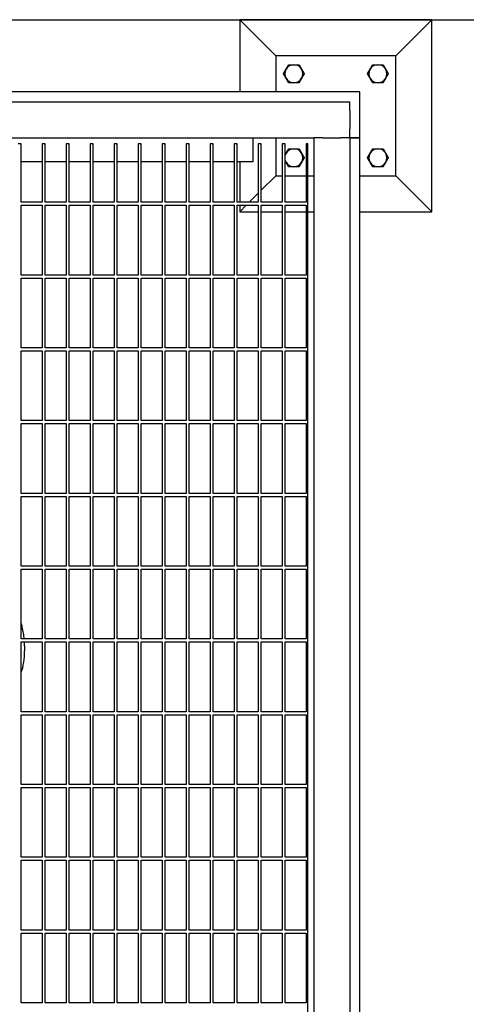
# Model space of a CAD drawing. Header units: inches. Extents: x 36 to 1719, y -84 to 1122.
# Tile 556 of 558: x 1078 to 1097, y 857 to 898. Entities that reach past the tile are written whole.
import ezdxf

# ---------------------------------------------------------------- set-up
doc = ezdxf.new("R2010")
doc.units = ezdxf.units.IN
doc.header["$LTSCALE"] = 48
doc.header["$MEASUREMENT"] = 0
doc.layers.add('Dimension (ANSI)', color=7, linetype='Continuous', lineweight=25)
doc.layers.add('Visible (ANSI)', color=7, linetype='Continuous', lineweight=30)
doc.styles.add('Note Text (ANSI)', font='tahoma.ttf')
doc.dimstyles.new('Architectural (ANSI)', dxfattribs={"dimscale": 48, "dimtxt": 0.125, "dimasz": 0.098425, "dimexe": 0.125, "dimexo": 0.0625, "dimgap": 0.031496, "dimtad": 0, "dimtih": 1, "dimtoh": 1, "dimdec": 4, "dimrnd": 1e-08, "dimzin": 3, "dimdsep": 46, "dimlunit": 4, "dimtxsty": 'Note Text (ANSI)', "dimcen": 0.09, "dimdle": 0.393701, "dimclrd": 256, "dimclre": 256, "dimclrt": 256, "dimadec": 0, "dimazin": 3, "dimtfac": 0.96, "dimtofl": 0, "dimtmove": 0, "dimatfit": 3, "dimfxl": 1, "dimfrac": 2, "dimtolj": 1, "dimtzin": 12, "dimlwd": -1, "dimlwe": -1, "dimarcsym": 0})

# ---------------------------------------------------------------- blocks, each defined once
blk = doc.blocks.new('*D17')
at = {"layer": 'Defpoints', "color": 0, "transparency": 16777216}
for p in [(1046.918, 898.491), (1046.918, 757.491), (1135.12, 757.491)]:
    blk.add_point(p, dxfattribs=at)
at = {"layer": 'Dimension (ANSI)', "transparency": 16777216}
for p, q in [((1049.918, 898.491), (1141.12, 898.491)), ((1135.12, 893.767), (1135.12, 837.122)), ((1135.12, 762.216), (1135.12, 827.861)), ((1049.918, 757.491), (1141.12, 757.491))]:
    blk.add_line(p, q, dxfattribs=at)
for points in [[(1134.332, 893.767), (1135.907, 893.767), (1135.12, 898.491)], [(1134.332, 762.216), (1135.907, 762.216), (1135.12, 757.491)]]:
    blk.add_solid(points, dxfattribs=at)
at = {"layer": 'Dimension (ANSI)', "transparency": 16777216, "insert": (1125.021, 835.61), "char_height": 6, "attachment_point": 1, "style": 'Note Text (ANSI)'}
blk.add_mtext('\\A1;11\'-9"', dxfattribs=at)

msp = doc.modelspace()

# ---------------------------------------------------------------- linework, layer by layer
at = {"layer": 'Visible (ANSI)'}
for p, q in [((1095.16768, 898.4914), (1087.16768, 898.4914)), ((1088.66768, 896.9914), (1087.16768, 898.4914)), ((1087.16768, 898.4914), (1087.16768, 895.4914)), ((1093.66768, 896.9914), (1095.16768, 898.4914)), ((1095.16768, 890.4914), (1095.16768, 898.4914)), ((1088.66768, 896.9914), (1088.66768, 895.4914)), ((1093.66768, 896.9914), (1088.66768, 896.9914)), ((1093.66768, 891.9914), (1093.66768, 896.9914)), ((1092.16768, 895.4914), (1063.77153, 895.4914)), ((1092.16768, 893.5714), (1092.16768, 895.4914)), ((1052.24768, 895.0714), (1091.74768, 895.0714)), ((1091.74768, 894.6964), (1091.74768, 895.0714)), ((1091.74768, 894.6964), (1091.74768, 893.9464)), ((1091.74768, 893.5714), (1091.74768, 893.9464)), ((1052.92126, 893.5714), (1090.24768, 893.5714)), ((1078.06018, 893.3214), (1077.93518, 893.3214)), ((1078.06018, 890.8839), (1078.06018, 893.3214)), ((1079.06018, 893.3214), (1078.93518, 893.3214)), ((1078.93518, 893.3214), (1078.93518, 890.8839)), ((1079.06018, 890.8839), (1079.06018, 893.3214)), ((1080.06018, 893.3214), (1079.93518, 893.3214)), ((1079.93518, 893.3214), (1079.93518, 890.8839)), ((1080.06018, 890.8839), (1080.06018, 893.3214)), ((1081.06018, 893.3214), (1080.93518, 893.3214)), ((1080.93518, 893.3214), (1080.93518, 890.8839)), ((1081.06018, 890.8839), (1081.06018, 893.3214)), ((1082.06018, 893.3214), (1081.93518, 893.3214)), ((1081.93518, 893.3214), (1081.93518, 890.8839)), ((1082.06018, 890.8839), (1082.06018, 893.3214)), ((1083.06018, 893.3214), (1082.93518, 893.3214)), ((1082.93518, 893.3214), (1082.93518, 890.8839)), ((1083.06018, 890.8839), (1083.06018, 893.3214)), ((1084.06018, 893.3214), (1083.93518, 893.3214)), ((1083.93518, 893.3214), (1083.93518, 890.8839)), ((1084.06018, 890.8839), (1084.06018, 893.3214)), ((1085.06018, 893.3214), (1084.93518, 893.3214)), ((1084.93518, 893.3214), (1084.93518, 890.8839)), ((1085.06018, 890.8839), (1085.06018, 893.3214)), ((1086.06018, 893.3214), (1085.93518, 893.3214)), ((1085.93518, 893.3214), (1085.93518, 890.8839)), ((1086.06018, 890.8839), (1086.06018, 893.3214)), ((1087.06018, 893.3214), (1086.93518, 893.3214)), ((1086.93518, 893.3214), (1086.93518, 890.8839)), ((1087.06018, 890.8839), (1087.06018, 893.3214)), ((1087.70768, 893.5714), (1087.70768, 892.5714)), ((1088.06018, 893.3214), (1087.93518, 893.3214)), ((1087.93518, 893.3214), (1087.93518, 890.8839)), ((1088.06018, 890.8839), (1088.06018, 893.3214)), ((1088.66768, 893.5714), (1088.66768, 891.9914)), ((1089.06018, 893.3214), (1088.93518, 893.3214)), ((1088.93518, 893.3214), (1088.93518, 890.8839)), ((1089.06018, 890.8839), (1089.06018, 893.3214)), ((1089.99768, 893.3214), (1089.93518, 893.3214)), ((1089.93518, 893.3214), (1089.93518, 890.8839)), ((1089.99768, 827.96116), (1089.99768, 893.3214)), ((1090.24768, 893.5714), (1090.24768, 826.5714)), ((1090.62268, 893.5714), (1090.24768, 893.5714)), ((1090.62268, 893.5714), (1091.37268, 893.5714)), ((1091.74768, 893.5714), (1091.37268, 893.5714)), ((1092.16768, 893.5714), (1091.74768, 893.5714)), ((1091.74768, 893.5714), (1092.16768, 893.5714)), ((1091.74768, 893.5714), (1091.74768, 827.3214)), ((1092.16768, 827.3214), (1092.16768, 893.5714)), ((1078.93518, 892.5714), (1078.06018, 892.5714)), ((1079.93518, 892.5714), (1079.06018, 892.5714)), ((1080.93518, 892.5714), (1080.06018, 892.5714)), ((1081.93518, 892.5714), (1081.06018, 892.5714)), ((1082.93518, 892.5714), (1082.06018, 892.5714)), ((1083.93518, 892.5714), (1083.06018, 892.5714)), ((1084.93518, 892.5714), (1084.06018, 892.5714)), ((1085.93518, 892.5714), (1085.06018, 892.5714)), ((1086.93518, 892.5714), (1086.06018, 892.5714)), ((1087.70768, 892.5714), (1087.06018, 892.5714)), ((1087.16768, 892.5714), (1087.16768, 890.8839)), ((1088.66768, 891.9914), (1088.06018, 891.3839)), ((1088.66768, 891.9914), (1088.93518, 891.9914)), ((1089.06018, 891.9914), (1089.93518, 891.9914)), ((1089.99768, 891.9914), (1090.24768, 891.9914)), ((1092.16768, 891.9914), (1093.66768, 891.9914)), ((1093.66768, 891.9914), (1095.16768, 890.4914)), ((1087.93518, 891.2589), (1087.56018, 890.8839)), ((1078.93518, 890.8839), (1078.06018, 890.8839)), ((1079.93518, 890.8839), (1079.06018, 890.8839)), ((1080.93518, 890.8839), (1080.06018, 890.8839)), ((1081.93518, 890.8839), (1081.06018, 890.8839)), ((1082.93518, 890.8839), (1082.06018, 890.8839)), ((1083.93518, 890.8839), (1083.06018, 890.8839)), ((1084.93518, 890.8839), (1084.06018, 890.8839)), ((1085.93518, 890.8839), (1085.06018, 890.8839)), ((1086.93518, 890.8839), (1086.06018, 890.8839)), ((1087.93518, 890.8839), (1087.06018, 890.8839)), ((1088.93518, 890.8839), (1088.06018, 890.8839)), ((1089.93518, 890.8839), (1089.06018, 890.8839)), ((1078.06018, 887.85265), (1078.06018, 890.7589)), ((1078.06018, 890.7589), (1078.93518, 890.7589)), ((1078.93518, 890.7589), (1078.93518, 887.85265)), ((1079.06018, 887.85265), (1079.06018, 890.7589)), ((1079.06018, 890.7589), (1079.93518, 890.7589)), ((1079.93518, 890.7589), (1079.93518, 887.85265)), ((1080.06018, 887.85265), (1080.06018, 890.7589)), ((1080.06018, 890.7589), (1080.93518, 890.7589)), ((1080.93518, 890.7589), (1080.93518, 887.85265)), ((1081.06018, 887.85265), (1081.06018, 890.7589)), ((1081.06018, 890.7589), (1081.93518, 890.7589)), ((1081.93518, 890.7589), (1081.93518, 887.85265)), ((1082.06018, 887.85265), (1082.06018, 890.7589)), ((1082.06018, 890.7589), (1082.93518, 890.7589)), ((1082.93518, 890.7589), (1082.93518, 887.85265)), ((1083.06018, 887.85265), (1083.06018, 890.7589)), ((1083.06018, 890.7589), (1083.93518, 890.7589)), ((1083.93518, 890.7589), (1083.93518, 887.85265)), ((1084.06018, 887.85265), (1084.06018, 890.7589)), ((1084.06018, 890.7589), (1084.93518, 890.7589)), ((1084.93518, 890.7589), (1084.93518, 887.85265)), ((1085.06018, 887.85265), (1085.06018, 890.7589)), ((1085.06018, 890.7589), (1085.93518, 890.7589)), ((1085.93518, 890.7589), (1085.93518, 887.85265)), ((1086.06018, 887.85265), (1086.06018, 890.7589)), ((1086.06018, 890.7589), (1086.93518, 890.7589)), ((1086.93518, 890.7589), (1086.93518, 887.85265)), ((1087.06018, 887.85265), (1087.06018, 890.7589)), ((1087.06018, 890.7589), (1087.93518, 890.7589)), ((1087.16768, 890.7589), (1087.16768, 890.4914)), ((1087.43518, 890.7589), (1087.16768, 890.4914)), ((1087.16768, 890.4914), (1087.93518, 890.4914)), ((1087.93518, 890.7589), (1087.93518, 887.85265)), ((1088.06018, 887.85265), (1088.06018, 890.7589)), ((1088.06018, 890.7589), (1088.93518, 890.7589)), ((1088.06018, 890.4914), (1088.93518, 890.4914)), ((1088.93518, 890.7589), (1088.93518, 887.85265)), ((1089.06018, 887.85265), (1089.06018, 890.7589)), ((1089.06018, 890.7589), (1089.93518, 890.7589)), ((1089.06018, 890.4914), (1089.93518, 890.4914)), ((1089.93518, 890.7589), (1089.93518, 887.85265)), ((1089.99768, 890.4914), (1090.24768, 890.4914)), ((1092.16768, 890.4914), (1095.16768, 890.4914)), ((1078.93518, 887.85265), (1078.06018, 887.85265)), ((1078.06018, 884.8214), (1078.06018, 887.72765)), ((1078.06018, 887.72765), (1078.93518, 887.72765)), ((1078.93518, 887.72765), (1078.93518, 884.8214)), ((1079.93518, 887.85265), (1079.06018, 887.85265)), ((1079.06018, 884.8214), (1079.06018, 887.72765)), ((1079.06018, 887.72765), (1079.93518, 887.72765)), ((1079.93518, 887.72765), (1079.93518, 884.8214)), ((1080.93518, 887.85265), (1080.06018, 887.85265)), ((1080.06018, 884.8214), (1080.06018, 887.72765)), ((1080.06018, 887.72765), (1080.93518, 887.72765)), ((1080.93518, 887.72765), (1080.93518, 884.8214)), ((1081.93518, 887.85265), (1081.06018, 887.85265)), ((1081.06018, 884.8214), (1081.06018, 887.72765)), ((1081.06018, 887.72765), (1081.93518, 887.72765)), ((1081.93518, 887.72765), (1081.93518, 884.8214)), ((1082.93518, 887.85265), (1082.06018, 887.85265)), ((1082.06018, 884.8214), (1082.06018, 887.72765)), ((1082.06018, 887.72765), (1082.93518, 887.72765)), ((1082.93518, 887.72765), (1082.93518, 884.8214)), ((1083.93518, 887.85265), (1083.06018, 887.85265)), ((1083.06018, 884.8214), (1083.06018, 887.72765)), ((1083.06018, 887.72765), (1083.93518, 887.72765)), ((1083.93518, 887.72765), (1083.93518, 884.8214)), ((1084.93518, 887.85265), (1084.06018, 887.85265)), ((1084.06018, 884.8214), (1084.06018, 887.72765)), ((1084.06018, 887.72765), (1084.93518, 887.72765)), ((1084.93518, 887.72765), (1084.93518, 884.8214)), ((1085.93518, 887.85265), (1085.06018, 887.85265)), ((1085.06018, 884.8214), (1085.06018, 887.72765)), ((1085.06018, 887.72765), (1085.93518, 887.72765)), ((1085.93518, 887.72765), (1085.93518, 884.8214)), ((1086.93518, 887.85265), (1086.06018, 887.85265)), ((1086.06018, 884.8214), (1086.06018, 887.72765)), ((1086.06018, 887.72765), (1086.93518, 887.72765)), ((1086.93518, 887.72765), (1086.93518, 884.8214)), ((1087.93518, 887.85265), (1087.06018, 887.85265)), ((1087.06018, 884.8214), (1087.06018, 887.72765)), ((1087.06018, 887.72765), (1087.93518, 887.72765)), ((1087.93518, 887.72765), (1087.93518, 884.8214)), ((1088.93518, 887.85265), (1088.06018, 887.85265)), ((1088.06018, 884.8214), (1088.06018, 887.72765)), ((1088.06018, 887.72765), (1088.93518, 887.72765)), ((1088.93518, 887.72765), (1088.93518, 884.8214)), ((1089.93518, 887.85265), (1089.06018, 887.85265)), ((1089.06018, 884.8214), (1089.06018, 887.72765)), ((1089.06018, 887.72765), (1089.93518, 887.72765)), ((1089.93518, 887.72765), (1089.93518, 884.8214)), ((1078.93518, 884.8214), (1078.06018, 884.8214)), ((1078.06018, 881.79015), (1078.06018, 884.6964)), ((1078.06018, 884.6964), (1078.93518, 884.6964)), ((1078.93518, 884.6964), (1078.93518, 881.79015)), ((1079.93518, 884.8214), (1079.06018, 884.8214)), ((1079.06018, 881.79015), (1079.06018, 884.6964)), ((1079.06018, 884.6964), (1079.93518, 884.6964)), ((1079.93518, 884.6964), (1079.93518, 881.79015)), ((1080.93518, 884.8214), (1080.06018, 884.8214)), ((1080.06018, 881.79015), (1080.06018, 884.6964)), ((1080.06018, 884.6964), (1080.93518, 884.6964)), ((1080.93518, 884.6964), (1080.93518, 881.79015)), ((1081.93518, 884.8214), (1081.06018, 884.8214)), ((1081.06018, 881.79015), (1081.06018, 884.6964)), ((1081.06018, 884.6964), (1081.93518, 884.6964)), ((1081.93518, 884.6964), (1081.93518, 881.79015)), ((1082.93518, 884.8214), (1082.06018, 884.8214)), ((1082.06018, 881.79015), (1082.06018, 884.6964)), ((1082.06018, 884.6964), (1082.93518, 884.6964)), ((1082.93518, 884.6964), (1082.93518, 881.79015)), ((1083.93518, 884.8214), (1083.06018, 884.8214)), ((1083.06018, 881.79015), (1083.06018, 884.6964)), ((1083.06018, 884.6964), (1083.93518, 884.6964)), ((1083.93518, 884.6964), (1083.93518, 881.79015)), ((1084.93518, 884.8214), (1084.06018, 884.8214)), ((1084.06018, 881.79015), (1084.06018, 884.6964)), ((1084.06018, 884.6964), (1084.93518, 884.6964)), ((1084.93518, 884.6964), (1084.93518, 881.79015)), ((1085.93518, 884.8214), (1085.06018, 884.8214)), ((1085.06018, 881.79015), (1085.06018, 884.6964)), ((1085.06018, 884.6964), (1085.93518, 884.6964)), ((1085.93518, 884.6964), (1085.93518, 881.79015)), ((1086.93518, 884.8214), (1086.06018, 884.8214)), ((1086.06018, 881.79015), (1086.06018, 884.6964)), ((1086.06018, 884.6964), (1086.93518, 884.6964)), ((1086.93518, 884.6964), (1086.93518, 881.79015)), ((1087.93518, 884.8214), (1087.06018, 884.8214)), ((1087.06018, 881.79015), (1087.06018, 884.6964)), ((1087.06018, 884.6964), (1087.93518, 884.6964)), ((1087.93518, 884.6964), (1087.93518, 881.79015)), ((1088.93518, 884.8214), (1088.06018, 884.8214)), ((1088.06018, 881.79015), (1088.06018, 884.6964)), ((1088.06018, 884.6964), (1088.93518, 884.6964)), ((1088.93518, 884.6964), (1088.93518, 881.79015)), ((1089.93518, 884.8214), (1089.06018, 884.8214)), ((1089.06018, 881.79015), (1089.06018, 884.6964)), ((1089.06018, 884.6964), (1089.93518, 884.6964)), ((1089.93518, 884.6964), (1089.93518, 881.79015)), ((1078.93518, 881.79015), (1078.06018, 881.79015)), ((1078.06018, 878.7589), (1078.06018, 881.66515)), ((1078.06018, 881.66515), (1078.93518, 881.66515)), ((1078.93518, 881.66515), (1078.93518, 878.7589)), ((1079.93518, 881.79015), (1079.06018, 881.79015)), ((1079.06018, 878.7589), (1079.06018, 881.66515)), ((1079.06018, 881.66515), (1079.93518, 881.66515)), ((1079.93518, 881.66515), (1079.93518, 878.7589)), ((1080.93518, 881.79015), (1080.06018, 881.79015)), ((1080.06018, 878.7589), (1080.06018, 881.66515)), ((1080.06018, 881.66515), (1080.93518, 881.66515)), ((1080.93518, 881.66515), (1080.93518, 878.7589)), ((1081.93518, 881.79015), (1081.06018, 881.79015)), ((1081.06018, 878.7589), (1081.06018, 881.66515)), ((1081.06018, 881.66515), (1081.93518, 881.66515)), ((1081.93518, 881.66515), (1081.93518, 878.7589)), ((1082.93518, 881.79015), (1082.06018, 881.79015)), ((1082.06018, 878.7589), (1082.06018, 881.66515)), ((1082.06018, 881.66515), (1082.93518, 881.66515)), ((1082.93518, 881.66515), (1082.93518, 878.7589)), ((1083.93518, 881.79015), (1083.06018, 881.79015)), ((1083.06018, 878.7589), (1083.06018, 881.66515)), ((1083.06018, 881.66515), (1083.93518, 881.66515)), ((1083.93518, 881.66515), (1083.93518, 878.7589)), ((1084.93518, 881.79015), (1084.06018, 881.79015)), ((1084.06018, 878.7589), (1084.06018, 881.66515)), ((1084.06018, 881.66515), (1084.93518, 881.66515)), ((1084.93518, 881.66515), (1084.93518, 878.7589)), ((1085.93518, 881.79015), (1085.06018, 881.79015)), ((1085.06018, 878.7589), (1085.06018, 881.66515)), ((1085.06018, 881.66515), (1085.93518, 881.66515)), ((1085.93518, 881.66515), (1085.93518, 878.7589)), ((1086.93518, 881.79015), (1086.06018, 881.79015)), ((1086.06018, 878.7589), (1086.06018, 881.66515)), ((1086.06018, 881.66515), (1086.93518, 881.66515)), ((1086.93518, 881.66515), (1086.93518, 878.7589)), ((1087.93518, 881.79015), (1087.06018, 881.79015)), ((1087.06018, 878.7589), (1087.06018, 881.66515)), ((1087.06018, 881.66515), (1087.93518, 881.66515)), ((1087.93518, 881.66515), (1087.93518, 878.7589)), ((1088.93518, 881.79015), (1088.06018, 881.79015)), ((1088.06018, 878.7589), (1088.06018, 881.66515)), ((1088.06018, 881.66515), (1088.93518, 881.66515)), ((1088.93518, 881.66515), (1088.93518, 878.7589)), ((1089.93518, 881.79015), (1089.06018, 881.79015)), ((1089.06018, 878.7589), (1089.06018, 881.66515)), ((1089.06018, 881.66515), (1089.93518, 881.66515)), ((1089.93518, 881.66515), (1089.93518, 878.7589)), ((1078.93518, 878.7589), (1078.06018, 878.7589)), ((1078.06018, 875.72765), (1078.06018, 878.6339)), ((1078.06018, 878.6339), (1078.93518, 878.6339)), ((1078.93518, 878.6339), (1078.93518, 875.72765)), ((1079.93518, 878.7589), (1079.06018, 878.7589)), ((1079.06018, 875.72765), (1079.06018, 878.6339)), ((1079.06018, 878.6339), (1079.93518, 878.6339)), ((1079.93518, 878.6339), (1079.93518, 875.72765)), ((1080.93518, 878.7589), (1080.06018, 878.7589)), ((1080.06018, 875.72765), (1080.06018, 878.6339)), ((1080.06018, 878.6339), (1080.93518, 878.6339)), ((1080.93518, 878.6339), (1080.93518, 875.72765)), ((1081.93518, 878.7589), (1081.06018, 878.7589)), ((1081.06018, 875.72765), (1081.06018, 878.6339)), ((1081.06018, 878.6339), (1081.93518, 878.6339)), ((1081.93518, 878.6339), (1081.93518, 875.72765)), ((1082.93518, 878.7589), (1082.06018, 878.7589)), ((1082.06018, 875.72765), (1082.06018, 878.6339)), ((1082.06018, 878.6339), (1082.93518, 878.6339)), ((1082.93518, 878.6339), (1082.93518, 875.72765)), ((1083.93518, 878.7589), (1083.06018, 878.7589)), ((1083.06018, 875.72765), (1083.06018, 878.6339)), ((1083.06018, 878.6339), (1083.93518, 878.6339)), ((1083.93518, 878.6339), (1083.93518, 875.72765)), ((1084.93518, 878.7589), (1084.06018, 878.7589)), ((1084.06018, 875.72765), (1084.06018, 878.6339)), ((1084.06018, 878.6339), (1084.93518, 878.6339)), ((1084.93518, 878.6339), (1084.93518, 875.72765)), ((1085.93518, 878.7589), (1085.06018, 878.7589)), ((1085.06018, 875.72765), (1085.06018, 878.6339)), ((1085.06018, 878.6339), (1085.93518, 878.6339)), ((1085.93518, 878.6339), (1085.93518, 875.72765)), ((1086.93518, 878.7589), (1086.06018, 878.7589)), ((1086.06018, 875.72765), (1086.06018, 878.6339)), ((1086.06018, 878.6339), (1086.93518, 878.6339)), ((1086.93518, 878.6339), (1086.93518, 875.72765)), ((1087.93518, 878.7589), (1087.06018, 878.7589)), ((1087.06018, 875.72765), (1087.06018, 878.6339)), ((1087.06018, 878.6339), (1087.93518, 878.6339)), ((1087.93518, 878.6339), (1087.93518, 875.72765)), ((1088.93518, 878.7589), (1088.06018, 878.7589)), ((1088.06018, 875.72765), (1088.06018, 878.6339)), ((1088.06018, 878.6339), (1088.93518, 878.6339)), ((1088.93518, 878.6339), (1088.93518, 875.72765)), ((1089.93518, 878.7589), (1089.06018, 878.7589)), ((1089.06018, 875.72765), (1089.06018, 878.6339)), ((1089.06018, 878.6339), (1089.93518, 878.6339)), ((1089.93518, 878.6339), (1089.93518, 875.72765)), ((1078.93518, 875.72765), (1078.06018, 875.72765)), ((1079.93518, 875.72765), (1079.06018, 875.72765)), ((1080.93518, 875.72765), (1080.06018, 875.72765)), ((1081.93518, 875.72765), (1081.06018, 875.72765)), ((1082.93518, 875.72765), (1082.06018, 875.72765)), ((1083.93518, 875.72765), (1083.06018, 875.72765)), ((1084.93518, 875.72765), (1084.06018, 875.72765)), ((1085.93518, 875.72765), (1085.06018, 875.72765)), ((1086.93518, 875.72765), (1086.06018, 875.72765)), ((1087.93518, 875.72765), (1087.06018, 875.72765)), ((1088.93518, 875.72765), (1088.06018, 875.72765)), ((1089.93518, 875.72765), (1089.06018, 875.72765)), ((1078.06018, 872.6964), (1078.06018, 875.60265)), ((1078.06018, 875.60265), (1078.93518, 875.60265)), ((1078.93518, 875.60265), (1078.93518, 872.6964)), ((1079.06018, 872.6964), (1079.06018, 875.60265)), ((1079.06018, 875.60265), (1079.93518, 875.60265)), ((1079.93518, 875.60265), (1079.93518, 872.6964)), ((1080.06018, 872.6964), (1080.06018, 875.60265)), ((1080.06018, 875.60265), (1080.93518, 875.60265)), ((1080.93518, 875.60265), (1080.93518, 872.6964)), ((1081.06018, 872.6964), (1081.06018, 875.60265)), ((1081.06018, 875.60265), (1081.93518, 875.60265)), ((1081.93518, 875.60265), (1081.93518, 872.6964)), ((1082.06018, 872.6964), (1082.06018, 875.60265)), ((1082.06018, 875.60265), (1082.93518, 875.60265)), ((1082.93518, 875.60265), (1082.93518, 872.6964)), ((1083.06018, 872.6964), (1083.06018, 875.60265)), ((1083.06018, 875.60265), (1083.93518, 875.60265)), ((1083.93518, 875.60265), (1083.93518, 872.6964)), ((1084.06018, 872.6964), (1084.06018, 875.60265)), ((1084.06018, 875.60265), (1084.93518, 875.60265)), ((1084.93518, 875.60265), (1084.93518, 872.6964)), ((1085.06018, 872.6964), (1085.06018, 875.60265)), ((1085.06018, 875.60265), (1085.93518, 875.60265)), ((1085.93518, 875.60265), (1085.93518, 872.6964)), ((1086.06018, 872.6964), (1086.06018, 875.60265)), ((1086.06018, 875.60265), (1086.93518, 875.60265)), ((1086.93518, 875.60265), (1086.93518, 872.6964)), ((1087.06018, 872.6964), (1087.06018, 875.60265)), ((1087.06018, 875.60265), (1087.93518, 875.60265)), ((1087.93518, 875.60265), (1087.93518, 872.6964)), ((1088.06018, 872.6964), (1088.06018, 875.60265)), ((1088.06018, 875.60265), (1088.93518, 875.60265)), ((1088.93518, 875.60265), (1088.93518, 872.6964)), ((1089.06018, 872.6964), (1089.06018, 875.60265)), ((1089.06018, 875.60265), (1089.93518, 875.60265)), ((1089.93518, 875.60265), (1089.93518, 872.6964)), ((1078.93518, 872.6964), (1078.06018, 872.6964)), ((1078.06018, 869.66515), (1078.06018, 872.5714)), ((1078.06018, 872.5714), (1078.93518, 872.5714)), ((1078.20268, 872.41115), (1078.20268, 872.19454)), ((1078.93518, 872.5714), (1078.93518, 869.66515)), ((1079.93518, 872.6964), (1079.06018, 872.6964)), ((1079.06018, 869.66515), (1079.06018, 872.5714)), ((1079.06018, 872.5714), (1079.93518, 872.5714)), ((1079.93518, 872.5714), (1079.93518, 869.66515)), ((1080.93518, 872.6964), (1080.06018, 872.6964)), ((1080.06018, 869.66515), (1080.06018, 872.5714)), ((1080.06018, 872.5714), (1080.93518, 872.5714)), ((1080.93518, 872.5714), (1080.93518, 869.66515)), ((1081.93518, 872.6964), (1081.06018, 872.6964)), ((1081.06018, 869.66515), (1081.06018, 872.5714)), ((1081.06018, 872.5714), (1081.93518, 872.5714)), ((1081.93518, 872.5714), (1081.93518, 869.66515)), ((1082.93518, 872.6964), (1082.06018, 872.6964)), ((1082.06018, 869.66515), (1082.06018, 872.5714)), ((1082.06018, 872.5714), (1082.93518, 872.5714)), ((1082.93518, 872.5714), (1082.93518, 869.66515)), ((1083.93518, 872.6964), (1083.06018, 872.6964)), ((1083.06018, 869.66515), (1083.06018, 872.5714)), ((1083.06018, 872.5714), (1083.93518, 872.5714)), ((1083.93518, 872.5714), (1083.93518, 869.66515)), ((1084.93518, 872.6964), (1084.06018, 872.6964)), ((1084.06018, 869.66515), (1084.06018, 872.5714)), ((1084.06018, 872.5714), (1084.93518, 872.5714)), ((1084.93518, 872.5714), (1084.93518, 869.66515)), ((1085.93518, 872.6964), (1085.06018, 872.6964)), ((1085.06018, 869.66515), (1085.06018, 872.5714)), ((1085.06018, 872.5714), (1085.93518, 872.5714)), ((1085.93518, 872.5714), (1085.93518, 869.66515)), ((1086.93518, 872.6964), (1086.06018, 872.6964)), ((1086.06018, 869.66515), (1086.06018, 872.5714)), ((1086.06018, 872.5714), (1086.93518, 872.5714)), ((1086.93518, 872.5714), (1086.93518, 869.66515)), ((1087.93518, 872.6964), (1087.06018, 872.6964)), ((1087.06018, 869.66515), (1087.06018, 872.5714)), ((1087.06018, 872.5714), (1087.93518, 872.5714)), ((1087.93518, 872.5714), (1087.93518, 869.66515)), ((1088.93518, 872.6964), (1088.06018, 872.6964)), ((1088.06018, 869.66515), (1088.06018, 872.5714)), ((1088.06018, 872.5714), (1088.93518, 872.5714)), ((1088.93518, 872.5714), (1088.93518, 869.66515)), ((1089.93518, 872.6964), (1089.06018, 872.6964)), ((1089.06018, 869.66515), (1089.06018, 872.5714)), ((1089.06018, 872.5714), (1089.93518, 872.5714)), ((1089.93518, 872.5714), (1089.93518, 869.66515)), ((1078.93518, 869.66515), (1078.06018, 869.66515)), ((1078.06018, 866.6339), (1078.06018, 869.54015)), ((1078.06018, 869.54015), (1078.93518, 869.54015)), ((1078.93518, 869.54015), (1078.93518, 866.6339)), ((1079.93518, 869.66515), (1079.06018, 869.66515)), ((1079.06018, 866.6339), (1079.06018, 869.54015)), ((1079.06018, 869.54015), (1079.93518, 869.54015)), ((1079.93518, 869.54015), (1079.93518, 866.6339)), ((1080.93518, 869.66515), (1080.06018, 869.66515)), ((1080.06018, 866.6339), (1080.06018, 869.54015)), ((1080.06018, 869.54015), (1080.93518, 869.54015)), ((1080.93518, 869.54015), (1080.93518, 866.6339)), ((1081.93518, 869.66515), (1081.06018, 869.66515)), ((1081.06018, 866.6339), (1081.06018, 869.54015)), ((1081.06018, 869.54015), (1081.93518, 869.54015)), ((1081.93518, 869.54015), (1081.93518, 866.6339)), ((1082.93518, 869.66515), (1082.06018, 869.66515)), ((1082.06018, 866.6339), (1082.06018, 869.54015)), ((1082.06018, 869.54015), (1082.93518, 869.54015)), ((1082.93518, 869.54015), (1082.93518, 866.6339)), ((1083.93518, 869.66515), (1083.06018, 869.66515)), ((1083.06018, 866.6339), (1083.06018, 869.54015)), ((1083.06018, 869.54015), (1083.93518, 869.54015)), ((1083.93518, 869.54015), (1083.93518, 866.6339)), ((1084.93518, 869.66515), (1084.06018, 869.66515)), ((1084.06018, 866.6339), (1084.06018, 869.54015)), ((1084.06018, 869.54015), (1084.93518, 869.54015)), ((1084.93518, 869.54015), (1084.93518, 866.6339)), ((1085.93518, 869.66515), (1085.06018, 869.66515)), ((1085.06018, 866.6339), (1085.06018, 869.54015)), ((1085.06018, 869.54015), (1085.93518, 869.54015)), ((1085.93518, 869.54015), (1085.93518, 866.6339)), ((1086.93518, 869.66515), (1086.06018, 869.66515)), ((1086.06018, 866.6339), (1086.06018, 869.54015)), ((1086.06018, 869.54015), (1086.93518, 869.54015)), ((1086.93518, 869.54015), (1086.93518, 866.6339)), ((1087.93518, 869.66515), (1087.06018, 869.66515)), ((1087.06018, 866.6339), (1087.06018, 869.54015)), ((1087.06018, 869.54015), (1087.93518, 869.54015)), ((1087.93518, 869.54015), (1087.93518, 866.6339)), ((1088.93518, 869.66515), (1088.06018, 869.66515)), ((1088.06018, 866.6339), (1088.06018, 869.54015)), ((1088.06018, 869.54015), (1088.93518, 869.54015)), ((1088.93518, 869.54015), (1088.93518, 866.6339)), ((1089.93518, 869.66515), (1089.06018, 869.66515)), ((1089.06018, 866.6339), (1089.06018, 869.54015)), ((1089.06018, 869.54015), (1089.93518, 869.54015)), ((1089.93518, 869.54015), (1089.93518, 866.6339)), ((1078.93518, 866.6339), (1078.06018, 866.6339)), ((1079.93518, 866.6339), (1079.06018, 866.6339)), ((1080.93518, 866.6339), (1080.06018, 866.6339)), ((1081.93518, 866.6339), (1081.06018, 866.6339)), ((1082.93518, 866.6339), (1082.06018, 866.6339)), ((1083.93518, 866.6339), (1083.06018, 866.6339)), ((1084.93518, 866.6339), (1084.06018, 866.6339)), ((1085.93518, 866.6339), (1085.06018, 866.6339)), ((1086.93518, 866.6339), (1086.06018, 866.6339)), ((1087.93518, 866.6339), (1087.06018, 866.6339)), ((1088.93518, 866.6339), (1088.06018, 866.6339)), ((1089.93518, 866.6339), (1089.06018, 866.6339)), ((1078.06018, 863.60265), (1078.06018, 866.5089)), ((1078.06018, 866.5089), (1078.93518, 866.5089)), ((1078.93518, 866.5089), (1078.93518, 863.60265)), ((1079.06018, 863.60265), (1079.06018, 866.5089)), ((1079.06018, 866.5089), (1079.93518, 866.5089)), ((1079.93518, 866.5089), (1079.93518, 863.60265)), ((1080.06018, 863.60265), (1080.06018, 866.5089)), ((1080.06018, 866.5089), (1080.93518, 866.5089)), ((1080.93518, 866.5089), (1080.93518, 863.60265)), ((1081.06018, 863.60265), (1081.06018, 866.5089)), ((1081.06018, 866.5089), (1081.93518, 866.5089)), ((1081.93518, 866.5089), (1081.93518, 863.60265)), ((1082.06018, 863.60265), (1082.06018, 866.5089)), ((1082.06018, 866.5089), (1082.93518, 866.5089)), ((1082.93518, 866.5089), (1082.93518, 863.60265)), ((1083.06018, 863.60265), (1083.06018, 866.5089)), ((1083.06018, 866.5089), (1083.93518, 866.5089)), ((1083.93518, 866.5089), (1083.93518, 863.60265)), ((1084.06018, 863.60265), (1084.06018, 866.5089)), ((1084.06018, 866.5089), (1084.93518, 866.5089)), ((1084.93518, 866.5089), (1084.93518, 863.60265)), ((1085.06018, 863.60265), (1085.06018, 866.5089)), ((1085.06018, 866.5089), (1085.93518, 866.5089)), ((1085.93518, 866.5089), (1085.93518, 863.60265)), ((1086.06018, 863.60265), (1086.06018, 866.5089)), ((1086.06018, 866.5089), (1086.93518, 866.5089)), ((1086.93518, 866.5089), (1086.93518, 863.60265)), ((1087.06018, 863.60265), (1087.06018, 866.5089)), ((1087.06018, 866.5089), (1087.93518, 866.5089)), ((1087.93518, 866.5089), (1087.93518, 863.60265)), ((1088.06018, 863.60265), (1088.06018, 866.5089)), ((1088.06018, 866.5089), (1088.93518, 866.5089)), ((1088.93518, 866.5089), (1088.93518, 863.60265)), ((1089.06018, 863.60265), (1089.06018, 866.5089)), ((1089.06018, 866.5089), (1089.93518, 866.5089)), ((1089.93518, 866.5089), (1089.93518, 863.60265)), ((1078.93518, 863.60265), (1078.06018, 863.60265)), ((1078.06018, 860.5714), (1078.06018, 863.47765)), ((1078.06018, 863.47765), (1078.93518, 863.47765)), ((1078.93518, 863.47765), (1078.93518, 860.5714)), ((1079.93518, 863.60265), (1079.06018, 863.60265)), ((1079.06018, 860.5714), (1079.06018, 863.47765)), ((1079.06018, 863.47765), (1079.93518, 863.47765)), ((1079.93518, 863.47765), (1079.93518, 860.5714)), ((1080.93518, 863.60265), (1080.06018, 863.60265)), ((1080.06018, 860.5714), (1080.06018, 863.47765)), ((1080.06018, 863.47765), (1080.93518, 863.47765)), ((1080.93518, 863.47765), (1080.93518, 860.5714)), ((1081.93518, 863.60265), (1081.06018, 863.60265)), ((1081.06018, 860.5714), (1081.06018, 863.47765)), ((1081.06018, 863.47765), (1081.93518, 863.47765)), ((1081.93518, 863.47765), (1081.93518, 860.5714)), ((1082.93518, 863.60265), (1082.06018, 863.60265)), ((1082.06018, 860.5714), (1082.06018, 863.47765)), ((1082.06018, 863.47765), (1082.93518, 863.47765)), ((1082.93518, 863.47765), (1082.93518, 860.5714)), ((1083.93518, 863.60265), (1083.06018, 863.60265)), ((1083.06018, 860.5714), (1083.06018, 863.47765)), ((1083.06018, 863.47765), (1083.93518, 863.47765)), ((1083.93518, 863.47765), (1083.93518, 860.5714)), ((1084.93518, 863.60265), (1084.06018, 863.60265)), ((1084.06018, 860.5714), (1084.06018, 863.47765)), ((1084.06018, 863.47765), (1084.93518, 863.47765)), ((1084.93518, 863.47765), (1084.93518, 860.5714)), ((1085.93518, 863.60265), (1085.06018, 863.60265)), ((1085.06018, 860.5714), (1085.06018, 863.47765)), ((1085.06018, 863.47765), (1085.93518, 863.47765)), ((1085.93518, 863.47765), (1085.93518, 860.5714)), ((1086.93518, 863.60265), (1086.06018, 863.60265)), ((1086.06018, 860.5714), (1086.06018, 863.47765)), ((1086.06018, 863.47765), (1086.93518, 863.47765)), ((1086.93518, 863.47765), (1086.93518, 860.5714)), ((1087.93518, 863.60265), (1087.06018, 863.60265)), ((1087.06018, 860.5714), (1087.06018, 863.47765)), ((1087.06018, 863.47765), (1087.93518, 863.47765)), ((1087.93518, 863.47765), (1087.93518, 860.5714)), ((1088.93518, 863.60265), (1088.06018, 863.60265)), ((1088.06018, 860.5714), (1088.06018, 863.47765)), ((1088.06018, 863.47765), (1088.93518, 863.47765)), ((1088.93518, 863.47765), (1088.93518, 860.5714)), ((1089.93518, 863.60265), (1089.06018, 863.60265)), ((1089.06018, 860.5714), (1089.06018, 863.47765)), ((1089.06018, 863.47765), (1089.93518, 863.47765)), ((1089.93518, 863.47765), (1089.93518, 860.5714)), ((1078.93518, 860.5714), (1078.06018, 860.5714)), ((1079.93518, 860.5714), (1079.06018, 860.5714)), ((1080.93518, 860.5714), (1080.06018, 860.5714)), ((1081.93518, 860.5714), (1081.06018, 860.5714)), ((1082.93518, 860.5714), (1082.06018, 860.5714)), ((1083.93518, 860.5714), (1083.06018, 860.5714)), ((1084.93518, 860.5714), (1084.06018, 860.5714)), ((1085.93518, 860.5714), (1085.06018, 860.5714)), ((1086.93518, 860.5714), (1086.06018, 860.5714)), ((1087.93518, 860.5714), (1087.06018, 860.5714)), ((1088.93518, 860.5714), (1088.06018, 860.5714)), ((1089.93518, 860.5714), (1089.06018, 860.5714)), ((1078.06018, 857.54015), (1078.06018, 860.4464)), ((1078.06018, 860.4464), (1078.93518, 860.4464)), ((1078.93518, 860.4464), (1078.93518, 857.54015)), ((1079.06018, 857.54015), (1079.06018, 860.4464)), ((1079.06018, 860.4464), (1079.93518, 860.4464)), ((1079.93518, 860.4464), (1079.93518, 857.54015)), ((1080.06018, 857.54015), (1080.06018, 860.4464)), ((1080.06018, 860.4464), (1080.93518, 860.4464)), ((1080.93518, 860.4464), (1080.93518, 857.54015)), ((1081.06018, 857.54015), (1081.06018, 860.4464)), ((1081.06018, 860.4464), (1081.93518, 860.4464)), ((1081.93518, 860.4464), (1081.93518, 857.54015)), ((1082.06018, 857.54015), (1082.06018, 860.4464)), ((1082.06018, 860.4464), (1082.93518, 860.4464)), ((1082.93518, 860.4464), (1082.93518, 857.54015)), ((1083.06018, 857.54015), (1083.06018, 860.4464)), ((1083.06018, 860.4464), (1083.93518, 860.4464)), ((1083.93518, 860.4464), (1083.93518, 857.54015)), ((1084.06018, 857.54015), (1084.06018, 860.4464)), ((1084.06018, 860.4464), (1084.93518, 860.4464)), ((1084.93518, 860.4464), (1084.93518, 857.54015)), ((1085.06018, 857.54015), (1085.06018, 860.4464)), ((1085.06018, 860.4464), (1085.93518, 860.4464)), ((1085.93518, 860.4464), (1085.93518, 857.54015)), ((1086.06018, 857.54015), (1086.06018, 860.4464)), ((1086.06018, 860.4464), (1086.93518, 860.4464)), ((1086.93518, 860.4464), (1086.93518, 857.54015)), ((1087.06018, 857.54015), (1087.06018, 860.4464)), ((1087.06018, 860.4464), (1087.93518, 860.4464)), ((1087.93518, 860.4464), (1087.93518, 857.54015)), ((1088.06018, 857.54015), (1088.06018, 860.4464)), ((1088.06018, 860.4464), (1088.93518, 860.4464)), ((1088.93518, 860.4464), (1088.93518, 857.54015)), ((1089.06018, 857.54015), (1089.06018, 860.4464)), ((1089.06018, 860.4464), (1089.93518, 860.4464)), ((1089.93518, 860.4464), (1089.93518, 857.54015)), ((1078.93518, 857.54015), (1078.06018, 857.54015)), ((1079.93518, 857.54015), (1079.06018, 857.54015)), ((1080.93518, 857.54015), (1080.06018, 857.54015)), ((1081.93518, 857.54015), (1081.06018, 857.54015)), ((1082.93518, 857.54015), (1082.06018, 857.54015)), ((1083.93518, 857.54015), (1083.06018, 857.54015)), ((1084.93518, 857.54015), (1084.06018, 857.54015)), ((1085.93518, 857.54015), (1085.06018, 857.54015)), ((1086.93518, 857.54015), (1086.06018, 857.54015)), ((1087.93518, 857.54015), (1087.06018, 857.54015)), ((1088.93518, 857.54015), (1088.06018, 857.54015)), ((1089.93518, 857.54015), (1089.06018, 857.54015))]:
    msp.add_line(p, q, dxfattribs=at)
for centre, start, end in [((1089.41768, 896.2414), 90, 150), ((1089.41768, 896.2414), 30, 90), ((1092.91768, 896.2414), 90, 150), ((1092.91768, 896.2414), 30, 90), ((1089.41768, 896.2414), 150, 210), ((1089.41768, 896.2414), 330, 30), ((1092.91768, 896.2414), 150, 210), ((1092.91768, 896.2414), 330, 30), ((1089.41768, 896.2414), 210, 270), ((1089.41768, 896.2414), 270, 330), ((1092.91768, 896.2414), 210, 270), ((1092.91768, 896.2414), 270, 330), ((1089.41768, 892.7414), 150, 162.427054), ((1089.41768, 892.7414), 90, 150), ((1089.41768, 892.7414), 30, 90), ((1089.41768, 892.7414), 330, 30), ((1092.91768, 892.7414), 150, 210), ((1092.91768, 892.7414), 90, 150), ((1092.91768, 892.7414), 30, 90), ((1092.91768, 892.7414), 330, 30), ((1089.41768, 892.7414), 197.572946, 210), ((1089.41768, 892.7414), 210, 270), ((1089.41768, 892.7414), 270, 330), ((1092.91768, 892.7414), 210, 270), ((1092.91768, 892.7414), 270, 330)]:
    msp.add_arc(centre, 0.375, start, end, dxfattribs=at)
for points, weights in [([(1089.09292, 896.4289), (1089.14316, 896.51592), (1089.20118, 896.6164)], [1, 1.0379548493, 1]), ([(1089.20118, 896.6164), (1089.3172, 896.6164), (1089.41768, 896.6164)], [1, 1.0379548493, 1]), ([(1089.41768, 896.6164), (1089.51816, 896.6164), (1089.63419, 896.6164)], [1, 1.0379548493, 1]), ([(1089.63419, 896.6164), (1089.6922, 896.51592), (1089.74244, 896.4289)], [1, 1.0379548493, 1]), ([(1092.59292, 896.4289), (1092.64316, 896.51592), (1092.70118, 896.6164)], [1, 1.0379548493, 1]), ([(1092.70118, 896.6164), (1092.8172, 896.6164), (1092.91768, 896.6164)], [1, 1.0379548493, 1]), ([(1092.91768, 896.6164), (1093.01816, 896.6164), (1093.13419, 896.6164)], [1, 1.0379548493, 1]), ([(1093.13419, 896.6164), (1093.1922, 896.51592), (1093.24244, 896.4289)], [1, 1.0379548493, 1]), ([(1088.98467, 896.2414), (1089.04268, 896.34188), (1089.09292, 896.4289)], [1, 1.0379548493, 1]), ([(1089.09292, 896.0539), (1089.04268, 896.14092), (1088.98467, 896.2414)], [1, 1.0379548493, 1]), ([(1089.74244, 896.4289), (1089.79268, 896.34188), (1089.85069, 896.2414)], [1, 1.0379548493, 1]), ([(1089.85069, 896.2414), (1089.79268, 896.14092), (1089.74244, 896.0539)], [1, 1.0379548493, 1]), ([(1092.48467, 896.2414), (1092.54268, 896.34188), (1092.59292, 896.4289)], [1, 1.0379548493, 1]), ([(1092.59292, 896.0539), (1092.54268, 896.14092), (1092.48467, 896.2414)], [1, 1.0379548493, 1]), ([(1093.24244, 896.4289), (1093.29268, 896.34188), (1093.35069, 896.2414)], [1, 1.0379548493, 1]), ([(1093.35069, 896.2414), (1093.29268, 896.14092), (1093.24244, 896.0539)], [1, 1.0379548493, 1]), ([(1089.20118, 895.8664), (1089.14316, 895.96688), (1089.09292, 896.0539)], [1, 1.0379548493, 1]), ([(1089.41768, 895.8664), (1089.3172, 895.8664), (1089.20118, 895.8664)], [1, 1.0379548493, 1]), ([(1089.63419, 895.8664), (1089.51816, 895.8664), (1089.41768, 895.8664)], [1, 1.0379548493, 1]), ([(1089.74244, 896.0539), (1089.6922, 895.96688), (1089.63419, 895.8664)], [1, 1.0379548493, 1]), ([(1092.70118, 895.8664), (1092.64316, 895.96688), (1092.59292, 896.0539)], [1, 1.0379548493, 1]), ([(1092.91768, 895.8664), (1092.8172, 895.8664), (1092.70118, 895.8664)], [1, 1.0379548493, 1]), ([(1093.13419, 895.8664), (1093.01816, 895.8664), (1092.91768, 895.8664)], [1, 1.0379548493, 1]), ([(1093.24244, 896.0539), (1093.1922, 895.96688), (1093.13419, 895.8664)], [1, 1.0379548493, 1]), ([(1089.06018, 892.87219), (1089.07667, 892.90076), (1089.09292, 892.9289)], [1.01638766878, 1.01196693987, 1]), ([(1089.09292, 892.9289), (1089.14316, 893.01592), (1089.20118, 893.1164)], [1, 1.0379548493, 1]), ([(1089.20118, 893.1164), (1089.3172, 893.1164), (1089.41768, 893.1164)], [1, 1.0379548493, 1]), ([(1089.41768, 893.1164), (1089.51816, 893.1164), (1089.63419, 893.1164)], [1, 1.0379548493, 1]), ([(1089.63419, 893.1164), (1089.6922, 893.01592), (1089.74244, 892.9289)], [1, 1.0379548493, 1]), ([(1089.74244, 892.9289), (1089.79268, 892.84188), (1089.85069, 892.7414)], [1, 1.0379548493, 1]), ([(1092.48467, 892.7414), (1092.54268, 892.84188), (1092.59292, 892.9289)], [1, 1.0379548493, 1]), ([(1092.59292, 892.9289), (1092.64316, 893.01592), (1092.70118, 893.1164)], [1, 1.0379548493, 1]), ([(1092.70118, 893.1164), (1092.8172, 893.1164), (1092.91768, 893.1164)], [1, 1.0379548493, 1]), ([(1092.91768, 893.1164), (1093.01816, 893.1164), (1093.13419, 893.1164)], [1, 1.0379548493, 1]), ([(1093.13419, 893.1164), (1093.1922, 893.01592), (1093.24244, 892.9289)], [1, 1.0379548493, 1]), ([(1093.24244, 892.9289), (1093.29268, 892.84188), (1093.35069, 892.7414)], [1, 1.0379548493, 1]), ([(1089.09292, 892.5539), (1089.07667, 892.58204), (1089.06018, 892.61061)], [1, 1.01196693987, 1.01638766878]), ([(1089.20118, 892.3664), (1089.14316, 892.46688), (1089.09292, 892.5539)], [1, 1.0379548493, 1]), ([(1089.74244, 892.5539), (1089.6922, 892.46688), (1089.63419, 892.3664)], [1, 1.0379548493, 1]), ([(1089.85069, 892.7414), (1089.79268, 892.64092), (1089.74244, 892.5539)], [1, 1.0379548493, 1]), ([(1092.59292, 892.5539), (1092.54268, 892.64092), (1092.48467, 892.7414)], [1, 1.0379548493, 1]), ([(1092.70118, 892.3664), (1092.64316, 892.46688), (1092.59292, 892.5539)], [1, 1.0379548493, 1]), ([(1093.24244, 892.5539), (1093.1922, 892.46688), (1093.13419, 892.3664)], [1, 1.0379548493, 1]), ([(1093.35069, 892.7414), (1093.29268, 892.64092), (1093.24244, 892.5539)], [1, 1.0379548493, 1]), ([(1089.41768, 892.3664), (1089.3172, 892.3664), (1089.20118, 892.3664)], [1, 1.0379548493, 1]), ([(1089.63419, 892.3664), (1089.51816, 892.3664), (1089.41768, 892.3664)], [1, 1.0379548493, 1]), ([(1092.91768, 892.3664), (1092.8172, 892.3664), (1092.70118, 892.3664)], [1, 1.0379548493, 1]), ([(1093.13419, 892.3664), (1093.01816, 892.3664), (1092.91768, 892.3664)], [1, 1.0379548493, 1])]:
    msp.add_rational_spline(points, weights, degree=2, dxfattribs=at)
msp.add_open_spline([(1078.18981, 872.6964), (1078.18266, 872.77557), (1078.17252, 872.85452), (1078.14506, 873.01941), (1078.12713, 873.10525), (1078.09196, 873.24499), (1078.07678, 873.29929), (1078.06018, 873.35325)], degree=3, knots=[2.501393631, 2.501393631, 2.501393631, 2.501393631, 2.56285297, 2.56285297, 2.630403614, 2.630403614, 2.673734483, 2.673734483, 2.673734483, 2.673734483], dxfattribs=at)
for points in [[(1078.20268, 872.41115), (1078.20268, 872.46459), (1078.20133, 872.51802), (1078.19862, 872.5714)], [(1078.06018, 871.27115), (1078.1546, 871.5721), (1078.20268, 871.8833), (1078.20268, 872.19454)]]:
    msp.add_open_spline(points, degree=3, dxfattribs=at)

# ---------------------------------------------------------------- dimensions: what is measured, and where the dimension line sits
at = {"layer": 'Dimension (ANSI)'}
dim = msp.add_linear_dim(base=(1135.11953, 757.4914), p1=(1046.91768, 898.4914), p2=(1046.91768, 757.4914), angle=90, dimstyle='Architectural (ANSI)', override={"dimgap": 0.031496, "dimdec": 4, "dimlfac": 1, "dimtol": 0, "dimlim": 0, "dimtp": 0, "dimtm": 0, "dimtdec": 2, "dimatfit": 1}, dxfattribs=at)
dim.commit()
dim.dimension.update_dxf_attribs({"geometry": '*D17', "text_midpoint": (1135.11953, 832.4914), "dimtype": 160})

doc.saveas('drawing.dxf')
